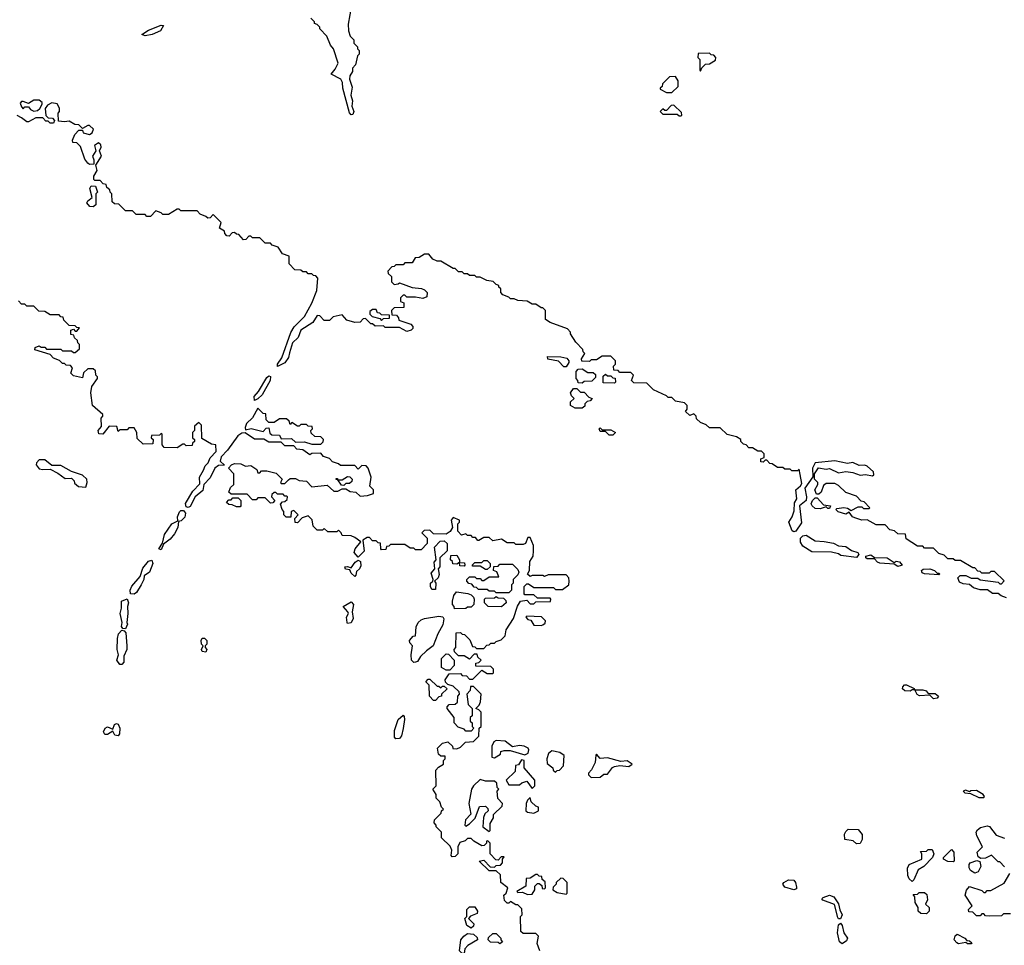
# Model space of a CAD drawing. Extents: x 2737310 to 2869991, y 870230 to 1012730.
# Tile 327 of 479: x 2766865 to 2772360, y 975325 to 980487. Entities that reach past the tile are written whole.
import ezdxf

# ---------------------------------------------------------------- set-up
doc = ezdxf.new("R2010")
doc.units = 0

msp = doc.modelspace()

# ---------------------------------------------------------------- linework, layer by layer
at = {"layer": '0CON02XD'}
for points in [[(2768717.5, 980565), (2768698.3, 980461.7), (2768700, 980425), (2768710, 980395), (2768730, 980375), (2768730, 980355), (2768750, 980335), (2768750, 980325), (2768760, 980315), (2768760, 980295), (2768750, 980285), (2768740, 980235), (2768723, 980217), (2768721.7, 980198.3), (2768707, 980173), (2768706.7, 980155), (2768720.5, 980110.5), (2768713.3, 980065), (2768722.9, 980035), (2768718, 980005), (2768729.2, 979975), (2768725, 979957.5), (2768715, 979956.7)], [(2767565, 980396), (2767546.7, 980405), (2767585, 980427.9), (2767655, 980456.5), (2767668.8, 980455), (2767651.4, 980425), (2767605, 980404.4), (2767565, 980396)], [(2768715, 979956.7), (2768705, 979967.5), (2768668.8, 980105), (2768666.4, 980136.4), (2768657.5, 980155), (2768603, 980183), (2768625, 980210), (2768642.5, 980245), (2768616.7, 980325), (2768600, 980345), (2768580, 980395), (2768540, 980435), (2768540, 980445), (2768525, 980460), (2768510, 980465), (2768510, 980475), (2768490, 980495)], [(2770665, 980200), (2770671.7, 980218.3), (2770691.7, 980238.3), (2770715, 980240), (2770748.3, 980261.7), (2770750, 980275), (2770738.3, 980288.3), (2770725, 980290), (2770715, 980300), (2770651.7, 980298.3), (2770650, 980275), (2770660, 980265), (2770660, 980205), (2770665, 980200)], [(2770505, 980080), (2770540, 980115), (2770540, 980145), (2770525, 980170), (2770491.7, 980168.3), (2770451.7, 980128.3), (2770450, 980115), (2770440, 980105), (2770440, 980100), (2770475, 980080), (2770505, 980080)], [(2771581.7, 978001.7), (2771550.7, 978000.7), (2771515, 978017.5), (2771485, 978012.5), (2771413.9, 978026.1), (2771303.6, 978016.4), (2771290, 977985), (2771291.7, 977938.3), (2771247.5, 977875), (2771256.7, 977825), (2771254, 977806), (2771216.7, 977775), (2771228.8, 977681.2), (2771196, 977634), (2771185, 977630), (2771176.4, 977636.4), (2771157.5, 977685), (2771176.7, 977715), (2771187, 977747), (2771188.3, 977791.7), (2771202.5, 977815), (2771197.5, 977865), (2771223, 977887), (2771229.3, 977900.7), (2771215, 977980), (2771205, 977970), (2771175, 977970), (2771165, 977980), (2771135, 977980), (2771125, 977990), (2771095, 977990), (2771065, 978010), (2771051.7, 978011.7), (2771035, 978030), (2771025, 978030), (2771015, 978020), (2771001.7, 978021.7), (2771001.7, 978038.3), (2771020, 978045), (2771020, 978065), (2771005, 978080), (2770985, 978080), (2770955, 978100), (2770935, 978100), (2770920, 978115), (2770905, 978120), (2770890, 978135), (2770890, 978145), (2770865, 978160), (2770813, 978173), (2770775, 978210), (2770715, 978210), (2770697, 978227), (2770665, 978240), (2770641.7, 978261.7), (2770640, 978275), (2770628.3, 978288.3), (2770605, 978280), (2770581.7, 978301.7), (2770590, 978315), (2770590, 978335), (2770575, 978350), (2770525, 978360), (2770505, 978380), (2770485, 978380), (2770475, 978390), (2770401.7, 978421.7), (2770365, 978460), (2770291.7, 978461.7), (2770280, 978475), (2770290, 978505), (2770275, 978520), (2770215, 978520), (2770205, 978530), (2770181.7, 978531.7), (2770180, 978555), (2770190, 978565), (2770190, 978585), (2770165, 978610), (2770115, 978610), (2770085, 978590), (2770055, 978590), (2770045, 978580), (2770001.7, 978581.7), (2770000, 978595), (2770020, 978625), (2770010, 978635), (2770008.3, 978648.3), (2769968.3, 978688.3), (2769940, 978735), (2769940, 978745), (2769923, 978763), (2769825, 978797.5), (2769800, 978815), (2769800, 978865), (2769785, 978880), (2769775, 978880), (2769745, 978900), (2769725, 978900), (2769697, 978917), (2769645, 978920), (2769625, 978930), (2769605, 978930), (2769595, 978940), (2769561.7, 978951.7), (2769550, 978965), (2769550, 978985), (2769540, 978995), (2769540, 979005), (2769525, 979010), (2769507, 979027), (2769473, 979033), (2769435, 979050), (2769415, 979050), (2769405, 979060), (2769375, 979060), (2769365, 979070), (2769345, 979070), (2769335, 979080), (2769315, 979080), (2769295, 979100), (2769285, 979100), (2769215, 979140), (2769195, 979140), (2769171.7, 979151.7), (2769148.3, 979178.3), (2769125, 979180), (2769095, 979160), (2769071.7, 979158.3), (2769055, 979130), (2769015, 979130), (2769005, 979120), (2768965, 979120), (2768955, 979110), (2768941.7, 979108.3), (2768920, 979085), (2768921.7, 979071.7), (2768940, 979055), (2768940, 979025), (2768955, 979010), (2768977, 979013), (2768985, 979020), (2769055, 978992.5), (2769107, 978987), (2769125, 978980), (2769140, 978965), (2769138.3, 978941.7), (2769115, 978932.5), (2769075, 978940), (2769025, 978940), (2769015, 978950), (2769005, 978950), (2768990, 978935), (2768990, 978915), (2769008.3, 978908.3), (2769008.3, 978881.7), (2768955, 978880), (2768940, 978865), (2768941.7, 978841.7), (2768968.3, 978838.3), (2768980, 978825), (2768981.7, 978811.7), (2769048.3, 978788.3), (2769060, 978775), (2769060, 978765), (2769050, 978755), (2769025, 978747.5), (2768985, 978770), (2768905, 978770), (2768895, 978780), (2768848.3, 978778.3), (2768835, 978790), (2768825, 978790), (2768795, 978820), (2768781.7, 978818.3), (2768765, 978800), (2768735, 978797.5), (2768691.7, 978811.7), (2768665, 978840), (2768615, 978830), (2768595, 978810), (2768565, 978810), (2768540, 978835), (2768525, 978836.7), (2768501.2, 978798.8), (2768435, 978756.2), (2768418.8, 978715), (2768387.5, 978685), (2768371.9, 978628.1), (2768366.4, 978603.6), (2768345, 978573.8), (2768305, 978553.3), (2768304, 978565), (2768329.1, 978600.9), (2768377.9, 978742.1), (2768396.6, 978773.4), (2768455, 978832), (2768495.7, 978905), (2768523, 978977), (2768530, 979045), (2768518.3, 979058.3), (2768505, 979060), (2768495, 979070), (2768475, 979070), (2768465, 979080), (2768445, 979080), (2768435, 979090), (2768401.7, 979091.7), (2768370, 979125), (2768368.3, 979168.3), (2768331.7, 979181.7), (2768308.3, 979218.3), (2768275, 979230), (2768265, 979240), (2768235, 979240), (2768205, 979270), (2768165, 979270), (2768155, 979280), (2768145, 979280), (2768128.3, 979261.7), (2768115, 979260), (2768088.3, 979288.3), (2768075, 979290), (2768065, 979300), (2768051.7, 979298.3), (2768035, 979280), (2768021.7, 979281.7), (2768010, 979295), (2768008.3, 979308.3), (2767980, 979325), (2767990, 979355), (2767945, 979400), (2767928.3, 979381.7), (2767915, 979380), (2767905, 979390), (2767871.7, 979401.7), (2767855, 979420), (2767765, 979420), (2767755, 979430), (2767745, 979430), (2767695, 979400), (2767665, 979400), (2767655, 979410), (2767625, 979420), (2767595, 979390), (2767575, 979390), (2767565, 979400), (2767515, 979400), (2767495, 979420), (2767455, 979420), (2767418.3, 979458.3), (2767395, 979460), (2767381.7, 979471.7), (2767380, 979515), (2767370, 979525), (2767368.3, 979538.3), (2767351.7, 979551.7), (2767348.3, 979568.3), (2767331.7, 979571.7), (2767315, 979590), (2767285, 979590), (2767280, 979595), (2767280, 979615), (2767297.5, 979645), (2767290, 979675), (2767322.5, 979725), (2767310, 979755), (2767320, 979775), (2767318.3, 979788.3), (2767305, 979800), (2767283.3, 979785), (2767290, 979755), (2767272.5, 979725), (2767280, 979705), (2767278.3, 979681.7), (2767255, 979680), (2767245, 979687.5), (2767228.3, 979708.3), (2767205, 979780), (2767185, 979800), (2767161.7, 979801.7), (2767160, 979815), (2767173, 979847), (2767195, 979870), (2767215, 979870), (2767220, 979855), (2767255, 979846.7), (2767270, 979855), (2767277, 979877), (2767255, 979897.5), (2767245, 979897.5), (2767215, 979880), (2767195, 979900), (2767173, 979903), (2767141.7, 979921.7), (2767115, 979917.5), (2767081.7, 979921.7), (2767080, 979965), (2767087.5, 979975), (2767087, 979993), (2767075, 980017.5), (2767045, 980022.5), (2767020.7, 980009.3), (2767008.3, 979991.7), (2767011.7, 979951.7), (2767025, 979940), (2767048.3, 979938.3), (2767060, 979925), (2767055, 979910), (2767035, 979910), (2767025, 979920), (2767011.7, 979921.7), (2766995, 979940), (2766955, 979940), (2766915, 979917.5), (2766905, 979917.5), (2766875, 979940), (2766851.7, 979951.7)], [(2766945, 979977.5), (2766965, 979980), (2766978.3, 979991.7), (2766990, 980015), (2766990, 980025), (2766975, 980037.5), (2766945, 980037.5), (2766915, 980020), (2766885, 980030), (2766875, 980030), (2766868.3, 980021.7), (2766875, 980000), (2766885, 979990), (2766895, 980000), (2766915, 980000), (2766926.4, 979986.4), (2766945, 979977.5)], [(2770555, 979950), (2770560, 979955), (2770558.3, 979968.3), (2770515, 980010), (2770501.7, 980008.3), (2770475, 979980), (2770465, 979980), (2770455, 979990), (2770440, 979975), (2770455, 979960), (2770535, 979960), (2770545, 979950), (2770555, 979950)], [(2767275, 979443.3), (2767257.5, 979445), (2767240, 979465), (2767245, 979477.5), (2767270, 979495), (2767257.5, 979545), (2767265, 979560), (2767288.3, 979558.3), (2767300, 979525), (2767290, 979515), (2767290, 979455), (2767275, 979443.3)], [(2767891.2, 977975), (2767901.2, 977998.8), (2767917.5, 978015), (2767927.5, 978042.5), (2767961.7, 978078.3), (2767960, 978115), (2767935, 978120), (2767881.7, 978151.7), (2767880, 978225), (2767865, 978240), (2767840, 978220), (2767840, 978195), (2767830, 978185), (2767830, 978155), (2767840, 978145), (2767840, 978135), (2767830, 978125), (2767828.3, 978111.7), (2767795, 978110), (2767785, 978120), (2767775, 978120), (2767745, 978100), (2767671.7, 978101.7), (2767660, 978115), (2767660, 978175), (2767655, 978180), (2767645, 978170), (2767601.7, 978168.3), (2767600, 978155), (2767610, 978145), (2767608.3, 978121.7), (2767555, 978120), (2767521.7, 978151.7), (2767520, 978185), (2767505, 978210), (2767475, 978210), (2767465, 978200), (2767425, 978200), (2767415, 978190), (2767408.3, 978218.3), (2767365, 978220), (2767330, 978175), (2767307, 978177), (2767302.5, 978195), (2767321.7, 978218.3), (2767320, 978265), (2767330, 978275), (2767330, 978285), (2767272.5, 978335), (2767262.5, 978405), (2767268.3, 978441.7), (2767300, 978485), (2767300, 978495), (2767290, 978505), (2767288.3, 978528.3), (2767275, 978540), (2767245, 978540), (2767221.7, 978518.3), (2767215, 978490), (2767165, 978500), (2767150, 978515), (2767160, 978545), (2767148.3, 978558.3), (2767125, 978560), (2767115, 978570), (2767105, 978570), (2767087, 978587), (2767055, 978600), (2767035, 978620), (2766950, 978645), (2766951.7, 978658.3), (2766975, 978667.5), (2766985, 978660), (2767005, 978660), (2767015, 978650), (2767095, 978650), (2767105, 978640), (2767155, 978640), (2767165, 978630), (2767175, 978630), (2767198.3, 978651.7), (2767200, 978675), (2767190, 978685), (2767188.3, 978698.3), (2767171.7, 978711.7), (2767168.3, 978728.3), (2767151.7, 978731.7), (2767150, 978755), (2767165, 978760), (2767175, 978750), (2767185, 978750), (2767198.3, 978768.3), (2767185, 978770), (2767175, 978780), (2767141.7, 978781.7), (2767111.7, 978811.7), (2767108.3, 978828.3), (2767095, 978830), (2767085, 978840), (2767035, 978840), (2767005, 978860), (2766971.7, 978861.7), (2766945, 978890), (2766905, 978890), (2766895, 978900), (2766875, 978900), (2766858.3, 978918.3)], [(2768885, 978810), (2768895, 978820), (2768928.3, 978821.7), (2768928.3, 978838.3), (2768885, 978840), (2768875, 978850), (2768861.7, 978851.7), (2768855, 978870), (2768835, 978870), (2768820, 978860), (2768820, 978845), (2768831.7, 978831.7), (2768875, 978820), (2768885, 978810)], [(2769915, 978550), (2769901.7, 978551.7), (2769871.7, 978581.7), (2769813, 978593), (2769811.7, 978608.3), (2769885, 978607.5), (2769918.3, 978598.3), (2769930, 978585), (2769930, 978575), (2769915, 978550)], [(2770005, 978460), (2769981.7, 978461.7), (2769980, 978475), (2769970, 978485), (2769970, 978525), (2769981.7, 978538.3), (2770005, 978540), (2770035, 978520), (2770065, 978520), (2770078.3, 978508.3), (2770078.3, 978491.7), (2770058.3, 978471.7), (2770015, 978470), (2770005, 978460)], [(2768175, 978363.8), (2768174.4, 978385), (2768197.6, 978412.4), (2768245, 978492), (2768255, 978500), (2768265, 978496.7), (2768262.9, 978475), (2768218.8, 978395), (2768195, 978371.9), (2768175, 978363.8)], [(2770185, 978460), (2770121.7, 978461.7), (2770121.7, 978498.3), (2770135, 978510), (2770145, 978500), (2770165, 978500), (2770175, 978490), (2770188.3, 978488.3), (2770190, 978465), (2770185, 978460)], [(2770005, 978320), (2769965, 978320), (2769940, 978335), (2769940, 978355), (2769960, 978375), (2769945, 978390), (2769940, 978405), (2769955, 978430), (2769975, 978430), (2769995, 978410), (2770015, 978410), (2770041.7, 978381.7), (2770060, 978375), (2770048.3, 978361.7), (2770031.7, 978358.3), (2770020, 978345), (2770018.3, 978331.7), (2770005, 978320)], [(2768545, 978120), (2768558.3, 978131.7), (2768560, 978145), (2768545, 978160), (2768511.7, 978161.7), (2768491.7, 978181.7), (2768490, 978195), (2768500, 978205), (2768498.3, 978218.3), (2768475, 978220), (2768465, 978230), (2768435, 978230), (2768425, 978220), (2768415, 978220), (2768385, 978240), (2768375, 978230), (2768368.3, 978248.3), (2768355, 978260), (2768315, 978260), (2768285, 978240), (2768255, 978240), (2768240, 978255), (2768238.3, 978288.3), (2768225, 978290), (2768195, 978320), (2768164.2, 978265.8), (2768131.2, 978235), (2768123.3, 978213.3), (2768125, 978200), (2768156.7, 978206.7), (2768225, 978190), (2768241.7, 978208.3), (2768255, 978210), (2768261.7, 978181.7), (2768272.5, 978172.5), (2768315, 978170), (2768325, 978150), (2768381.7, 978151.7), (2768405, 978130), (2768455, 978132.5), (2768495, 978120), (2768545, 978120)], [(2770175, 978170), (2770155, 978170), (2770135, 978190), (2770105, 978190), (2770100, 978205), (2770105, 978210), (2770115, 978200), (2770165, 978200), (2770190, 978185), (2770175, 978170)], [(2769767.5, 975295), (2769752.5, 975335), (2769760, 975375), (2769745, 975390), (2769675, 975390), (2769661.7, 975401.7), (2769660, 975485), (2769670, 975495), (2769668.3, 975528.3), (2769645, 975550), (2769635, 975550), (2769605, 975570), (2769595, 975560), (2769585, 975560), (2769570, 975575), (2769567.5, 975605), (2769580, 975615), (2769590, 975645), (2769550, 975675), (2769548.3, 975718.3), (2769525, 975740), (2769485, 975740), (2769430, 975795), (2769455, 975800), (2769491.7, 975761.7), (2769515, 975760), (2769525, 975770), (2769548.3, 975771.7), (2769560, 975785), (2769560, 975805), (2769568.3, 975818.3), (2769551.7, 975818.3), (2769535, 975800), (2769521.7, 975801.7), (2769490, 975835), (2769490, 975895), (2769478.3, 975908.3), (2769470, 975905), (2769470, 975895), (2769458.3, 975881.7), (2769445, 975880), (2769400, 975905), (2769385, 975920), (2769365, 975920), (2769351.7, 975908.3), (2769321.7, 975898.3), (2769310, 975875), (2769310, 975835), (2769295, 975820), (2769278.3, 975818.3), (2769272.5, 975825), (2769277.5, 975855), (2769268.3, 975878.3), (2769220, 975925), (2769220, 975955), (2769190, 975985), (2769190, 975995), (2769178.3, 976008.3), (2769180, 976025), (2769218.3, 976061.7), (2769220, 976075), (2769230, 976085), (2769220, 976095), (2769210, 976125), (2769190, 976145), (2769190, 976165), (2769170, 976195), (2769190, 976215), (2769188.3, 976301.7), (2769201.7, 976318.3), (2769230, 976335), (2769230, 976355), (2769240, 976365), (2769240, 976380), (2769215, 976380), (2769201.7, 976391.7), (2769197.5, 976425), (2769225, 976452.5), (2769255, 976460), (2769280, 976435), (2769281.7, 976421.7), (2769305, 976420), (2769325, 976430), (2769353, 976457), (2769398.3, 976461.7), (2769428.3, 976491.7), (2769430, 976535), (2769440, 976545), (2769440, 976625), (2769428.3, 976638.3), (2769410, 976645), (2769430, 976665), (2769437, 976683), (2769440, 976725), (2769398.3, 976768.3), (2769381.7, 976768.3), (2769380, 976745), (2769360, 976725), (2769368.3, 976668.3), (2769390, 976645), (2769390, 976605), (2769380, 976595), (2769380, 976575), (2769390, 976565), (2769390, 976545), (2769400, 976535), (2769385, 976520), (2769355, 976520), (2769345, 976530), (2769311.7, 976541.7), (2769290, 976565), (2769290, 976595), (2769250, 976645), (2769250, 976655), (2769261.7, 976668.3), (2769295, 976670), (2769308.3, 976681.7), (2769310, 976715), (2769320, 976725), (2769318.3, 976738.3), (2769285, 976770), (2769255, 976780), (2769241.7, 976791.7), (2769240, 976805), (2769261.7, 976838.3), (2769325, 976840), (2769335, 976830), (2769358.3, 976828.3), (2769375, 976810), (2769395, 976810), (2769445, 976860), (2769475, 976840), (2769505, 976840), (2769510, 976845), (2769510, 976865), (2769495, 976880), (2769411.7, 976881.7), (2769411.7, 976898.3), (2769428.3, 976901.7), (2769440, 976915), (2769421.7, 976931.7), (2769418.3, 976948.3), (2769401.7, 976948.3), (2769375, 976920), (2769345, 976940), (2769315, 976940), (2769291.7, 976961.7), (2769290, 976975), (2769300, 976985), (2769301.7, 977068.3), (2769325, 977070), (2769335, 977060), (2769348.3, 977058.3), (2769378.3, 977028.3), (2769391.7, 976991.7), (2769405, 976990), (2769415, 976980), (2769455, 976980), (2769471.7, 976998.3), (2769485, 977000), (2769495, 977010), (2769515, 977010), (2769525, 977020), (2769551.7, 977028.3), (2769575, 977050), (2769580, 977085), (2769621.7, 977148.3), (2769643.6, 977216.4), (2769660, 977245), (2769695, 977250), (2769715, 977230), (2769735, 977230), (2769745, 977240), (2769828.3, 977241.7), (2769830, 977255), (2769825, 977260), (2769755, 977260), (2769735, 977280), (2769685, 977280), (2769680, 977285), (2769680, 977325), (2769695, 977340), (2769705, 977340), (2769735, 977320), (2769845, 977320), (2769855, 977310), (2769895, 977310), (2769930, 977335), (2769932.5, 977355), (2769930, 977375), (2769915, 977390), (2769815, 977390), (2769795, 977382.5), (2769785, 977387.5), (2769725, 977387.5), (2769715, 977382.5), (2769700, 977395), (2769710, 977415), (2769712.5, 977465), (2769730, 977495), (2769732.5, 977525), (2769732.5, 977555), (2769715, 977600), (2769701.7, 977598.3), (2769687.5, 977565), (2769675, 977560), (2769635, 977560), (2769625, 977570), (2769585, 977570), (2769555, 977590), (2769505, 977580), (2769485, 977600), (2769455, 977600), (2769428.3, 977581.7), (2769421.7, 977581.7), (2769408.3, 977598.3), (2769395, 977600), (2769385, 977610), (2769365, 977610), (2769355, 977620), (2769331.7, 977611.7), (2769310, 977635), (2769310, 977675), (2769320, 977685), (2769320, 977695), (2769285, 977710), (2769273.3, 977696.7), (2769280, 977655), (2769268.3, 977631.7), (2769245, 977617.5), (2769175, 977620), (2769155, 977640), (2769121.7, 977638.3), (2769110, 977625), (2769140, 977595), (2769140, 977565), (2769105, 977530), (2769075, 977530), (2769065, 977540), (2769045, 977540), (2769015, 977560), (2768935, 977560), (2768925, 977550), (2768911.7, 977548.3), (2768908.3, 977531.7), (2768885, 977530), (2768880, 977535), (2768878.3, 977568.3), (2768865, 977570), (2768855, 977580), (2768835, 977580), (2768818.3, 977598.3), (2768805, 977600), (2768780, 977585), (2768787, 977523), (2768755, 977490), (2768732.5, 977515), (2768737.5, 977535), (2768770, 977575), (2768735, 977600), (2768715, 977607.5), (2768665, 977610), (2768660, 977625), (2768645, 977640), (2768635, 977630), (2768585, 977630), (2768565, 977650), (2768555, 977640), (2768525, 977640), (2768503, 977663), (2768498.3, 977698.3), (2768475, 977720), (2768441.7, 977708.3), (2768415, 977680), (2768403, 977683), (2768400, 977705), (2768420, 977725), (2768395, 977750), (2768380, 977745), (2768378.3, 977711.7), (2768351.7, 977711.7), (2768340, 977725), (2768340, 977745), (2768330, 977755), (2768320, 977785), (2768331.7, 977798.3), (2768345, 977800), (2768358.3, 977811.7), (2768360, 977825), (2768355, 977830), (2768345, 977830), (2768335, 977840), (2768305, 977840), (2768295, 977850), (2768285, 977850), (2768271.7, 977838.3), (2768270, 977825), (2768290, 977805), (2768278.3, 977791.7), (2768265, 977790), (2768235, 977820), (2768195, 977820), (2768185, 977810), (2768165, 977810), (2768135, 977840), (2768045, 977840), (2768031.7, 977851.7), (2768041.7, 977878.3), (2768060, 977895), (2768060, 977955), (2768030, 977985), (2768047.5, 978005), (2768065, 978011.2), (2768099.3, 978009.3), (2768125, 977997.5), (2768155, 978000), (2768188.3, 977978.3), (2768195, 977960), (2768205, 977960), (2768215, 977970), (2768245, 977970), (2768297, 977957), (2768330, 977925), (2768320, 977905), (2768325, 977900), (2768345, 977900), (2768365, 977920), (2768375, 977927.5), (2768405, 977927.5), (2768425, 977917.5), (2768465, 977912.5), (2768495, 977882.5), (2768581.7, 977891.7), (2768618.3, 977858.3), (2768641.7, 977858.3), (2768665, 977870), (2768685, 977870), (2768710, 977855), (2768741.7, 977851.7), (2768765, 977830), (2768805.9, 977834.1), (2768840, 977845), (2768840, 977865), (2768820, 977885), (2768827.5, 977935), (2768810, 977985), (2768798.3, 977998.3), (2768775, 978000), (2768755, 977980), (2768735, 978000), (2768655, 978000), (2768645, 978010), (2768611.7, 978021.7), (2768595, 978040), (2768561.7, 978051.7), (2768545, 978070), (2768495, 978067.5), (2768485, 978060), (2768445, 978087.5), (2768411.7, 978091.7), (2768395, 978110), (2768345, 978110), (2768325, 978130), (2768255, 978130), (2768227.5, 978147.5), (2768175, 978147.5), (2768123, 978183), (2768105, 978181.2), (2768083.4, 978166.6), (2768024.4, 978085.6), (2767990.6, 978049.4), (2767984, 978024), (2768008.3, 978001.7), (2767975, 978000), (2767954.2, 977985.8), (2767928.8, 977931.2), (2767892.5, 977895), (2767887.9, 977862.1), (2767843.9, 977826.1), (2767817.1, 977772.9), (2767805, 977766.2), (2767795, 977770), (2767790.8, 977789.2), (2767832.5, 977857.5), (2767870.7, 977899.3), (2767868, 977935), (2767891.2, 977975)], [(2767235, 977880), (2767242.5, 977905), (2767240, 977925), (2767215, 977947.5), (2767155, 977967.5), (2767095, 978000), (2767045, 978000), (2767005, 978032.5), (2766975, 978032.5), (2766960, 978015), (2766957.5, 978005), (2766975, 977982.5), (2766995, 977977.5), (2767035, 977980), (2767078.3, 977958.3), (2767118.3, 977928.3), (2767155, 977930), (2767170, 977915), (2767171.7, 977901.7), (2767193, 977883), (2767235, 977880)], [(2772373, 977263), (2772343, 977273), (2772325, 977287.5), (2772295, 977287.5), (2772266.4, 977306.4), (2772225, 977307.5), (2772188.3, 977318.3), (2772165, 977337.5), (2772130.7, 977340.7), (2772110.7, 977350.7), (2772100, 977375), (2772113, 977387), (2772145, 977387.5), (2772175, 977372.5), (2772211.7, 977371.7), (2772225, 977362.5), (2772325, 977350), (2772335, 977340), (2772345, 977340), (2772358.3, 977358.3), (2772305, 977410), (2772285, 977410), (2772275, 977400), (2772235, 977400), (2772225, 977410), (2772211.7, 977411.7), (2772195, 977430), (2772185, 977430), (2772115, 977470), (2772085, 977470), (2772075, 977480), (2772045, 977480), (2772025, 977500), (2771995, 977510), (2771965, 977540), (2771915, 977540), (2771905, 977550), (2771875, 977550), (2771811.7, 977591.7), (2771808.3, 977618.3), (2771765, 977620), (2771746.7, 977636.7), (2771721.7, 977641.7), (2771695, 977670), (2771645, 977670), (2771595, 977697.5), (2771565, 977696.7), (2771525, 977708.8), (2771512.5, 977715), (2771495, 977740), (2771475, 977730), (2771433, 977743), (2771420, 977755), (2771425, 977760), (2771465, 977766.2), (2771485, 977763.3), (2771505, 977750), (2771545, 977770), (2771565, 977770), (2771575, 977760), (2771605, 977760), (2771610, 977765), (2771578.3, 977798.3), (2771561.7, 977801.7), (2771535, 977830), (2771475, 977850), (2771435, 977890), (2771415, 977900), (2771365, 977900), (2771351.7, 977888.3), (2771338.3, 977851.7), (2771325, 977840), (2771311.7, 977841.7), (2771302.5, 977865), (2771320, 977895), (2771320, 977905), (2771300, 977925), (2771300, 977955), (2771323, 977987), (2771365, 977980), (2771385, 977983.3), (2771435, 977960), (2771475, 977967.5), (2771515, 977962.5), (2771555, 977947.5), (2771585, 977950), (2771625, 977942.5), (2771631.7, 977948.3), (2771630, 977965), (2771595, 977997.5), (2771581.7, 978001.7)], [(2768675, 977890), (2768661.7, 977891.7), (2768640, 977920), (2768631.7, 977921.7), (2768631.7, 977928.3), (2768638.3, 977928.3), (2768640, 977920), (2768665, 977920), (2768695, 977940), (2768708.3, 977938.3), (2768720, 977925), (2768718.3, 977911.7), (2768705, 977900), (2768685, 977900), (2768675, 977890)], [(2768095, 977770), (2768075, 977770), (2768051.7, 977781.7), (2768033, 977783), (2768020, 977795), (2768031.7, 977808.3), (2768045, 977810), (2768055, 977820), (2768085, 977820), (2768100, 977805), (2768100, 977775), (2768095, 977770)], [(2771331.7, 977758.3), (2771305, 977760), (2771287.5, 977775), (2771283, 977787), (2771290, 977805), (2771305, 977820), (2771315, 977820), (2771351.7, 977781.7), (2771390, 977775), (2771385, 977760), (2771375, 977760), (2771365, 977770), (2771331.7, 977758.3)], [(2767655, 977530), (2767642.5, 977535), (2767662.5, 977567.5), (2767673.3, 977616.7), (2767714.3, 977675.7), (2767748.3, 977691.7), (2767745.8, 977715), (2767756.9, 977743.1), (2767765, 977750), (2767780, 977750), (2767790.8, 977735), (2767786.7, 977713.3), (2767767.3, 977692.7), (2767751.7, 977688.3), (2767748.8, 977655), (2767730, 977620), (2767705, 977590), (2767667.5, 977562.5), (2767655, 977530)], [(2771535, 977487.5), (2771448.3, 977498.3), (2771435, 977507.5), (2771395, 977517.5), (2771285, 977520), (2771235, 977550), (2771223, 977573), (2771222.5, 977595), (2771235, 977607.5), (2771255, 977612.5), (2771305, 977580), (2771355, 977577.5), (2771407, 977567), (2771435, 977552.5), (2771475, 977548.8), (2771506.4, 977526.4), (2771542.5, 977515), (2771547.5, 977505), (2771535, 977487.5)], [(2769185, 977310), (2769165, 977310), (2769157.5, 977325), (2769157.5, 977345), (2769170, 977355), (2769172.5, 977365), (2769160.7, 977399.3), (2769182.5, 977425), (2769178.3, 977461.7), (2769190, 977475), (2769180, 977545), (2769211.7, 977578.3), (2769235, 977580), (2769250, 977565), (2769250, 977525), (2769210, 977485), (2769210, 977435), (2769200, 977425), (2769206.7, 977393.3), (2769200, 977375), (2769180, 977355), (2769187.5, 977345), (2769185, 977310)], [(2769345, 977440), (2769321.7, 977441.7), (2769320, 977460), (2769305, 977450), (2769281.7, 977451.7), (2769280, 977465), (2769270, 977475), (2769271.7, 977498.3), (2769305, 977500), (2769320, 977475), (2769320, 977460), (2769348.3, 977458.3), (2769350, 977445), (2769345, 977440)], [(2771765, 977436.7), (2771745, 977450), (2771666.2, 977456.2), (2771651.7, 977461.7), (2771635, 977480), (2771595, 977480), (2771587.5, 977485), (2771587.5, 977495), (2771615, 977503.3), (2771635, 977487.5), (2771706.1, 977486.1), (2771745, 977460), (2771757, 977467), (2771775, 977462.5), (2771790, 977445), (2771785, 977442.5), (2771765, 977436.7)], [(2767505, 977284), (2767483.3, 977285), (2767482, 977305), (2767491.7, 977328.3), (2767538.3, 977381.7), (2767552.2, 977427.8), (2767585, 977466.7), (2767602.5, 977472.5), (2767608, 977455), (2767589.2, 977405), (2767560, 977385), (2767558, 977365), (2767544, 977335), (2767518, 977292), (2767505, 977284)], [(2768735, 977382.5), (2768715, 977400), (2768708.3, 977418.3), (2768683, 977423), (2768680, 977435), (2768695, 977437.5), (2768715, 977430), (2768738.3, 977461.7), (2768755, 977472.5), (2768767.5, 977465), (2768769.3, 977440.7), (2768762.5, 977425), (2768745, 977410), (2768741.7, 977388.3), (2768735, 977382.5)], [(2769595, 977290), (2769525, 977290), (2769515, 977300), (2769485, 977300), (2769475, 977310), (2769425, 977310), (2769415, 977320), (2769401.7, 977321.7), (2769388.3, 977338.3), (2769371.7, 977341.7), (2769360, 977355), (2769360, 977365), (2769375, 977380), (2769405, 977380), (2769415, 977370), (2769435, 977370), (2769445, 977360), (2769455, 977360), (2769485, 977380), (2769540, 977380), (2769528.3, 977408.3), (2769510, 977415), (2769511.7, 977438.3), (2769535, 977440), (2769545, 977450), (2769615, 977450), (2769645, 977420), (2769650, 977405), (2769645, 977390), (2769620, 977365), (2769620, 977345), (2769610, 977335), (2769610, 977305), (2769595, 977290)], [(2769475, 977420), (2769465, 977420), (2769435, 977440), (2769395, 977440), (2769390, 977445), (2769405, 977460), (2769445, 977460), (2769455, 977470), (2769475, 977470), (2769490, 977455), (2769490, 977435), (2769475, 977420)], [(2771995, 977390), (2771915, 977396.2), (2771902.3, 977402.3), (2771897.5, 977415), (2771906.7, 977423.3), (2771945, 977423.8), (2771970, 977415), (2771985, 977400), (2771995, 977400), (2772000, 977395), (2771995, 977390)], [(2769291.7, 977201.7), (2769290, 977215), (2769280, 977225), (2769280, 977245), (2769287.5, 977275), (2769303, 977297), (2769367, 977287), (2769385, 977280), (2769397, 977267), (2769402.5, 977255), (2769400, 977225), (2769385, 977210), (2769365, 977210), (2769355, 977202.5), (2769291.7, 977201.7)], [(2769555, 977213.3), (2769480, 977215), (2769460, 977235), (2769460, 977255), (2769465, 977260), (2769515, 977262.5), (2769525, 977270), (2769535, 977262.5), (2769565, 977260), (2769578.3, 977248.3), (2769580, 977235), (2769555, 977213.3)], [(2767455, 977090), (2767441.7, 977091.7), (2767433.6, 977103.6), (2767436.7, 977125), (2767426.2, 977175), (2767433.8, 977205), (2767433.8, 977245), (2767465, 977257.5), (2767472, 977235), (2767466.2, 977215), (2767468.8, 977175), (2767462.5, 977125), (2767466.7, 977115), (2767455, 977090)], [(2768695, 977120), (2768692.5, 977125), (2768690, 977155), (2768700, 977175), (2768697.5, 977185), (2768670, 977215), (2768715, 977240), (2768727.5, 977225), (2768720, 977185), (2768727, 977147), (2768715, 977122.5), (2768695, 977120)], [(2769065, 976902.5), (2769052.5, 976915), (2769050, 976945), (2769057.5, 976995), (2769041.7, 977011.7), (2769040, 977025), (2769061.7, 977048.3), (2769075, 977050), (2769078.3, 977101.7), (2769090, 977125), (2769105, 977140), (2769125, 977147.5), (2769205, 977160), (2769227, 977157), (2769232.5, 977145), (2769227, 977113), (2769198.3, 977061.7), (2769172.5, 976995), (2769135, 976967.5), (2769102.5, 976935), (2769085, 976907.5), (2769075, 976903.3), (2769065, 976902.5)], [(2769775, 977107.5), (2769785, 977112.5), (2769798.3, 977121.7), (2769800, 977135), (2769777, 977157), (2769695, 977160), (2769690, 977155), (2769701.7, 977141.7), (2769718.3, 977138.3), (2769735, 977110), (2769775, 977107.5)], [(2767435, 976890), (2767425, 976890), (2767408, 976915), (2767416.7, 976945), (2767410, 976975), (2767412, 977035), (2767417.5, 977062.5), (2767435, 977082.5), (2767448.3, 977078.3), (2767457, 977067), (2767463.8, 976995), (2767463.3, 976975), (2767447, 976937), (2767446, 976904), (2767435, 976890)], [(2767905, 976960), (2767883, 976963), (2767880, 976975), (2767890, 976995), (2767880, 977005), (2767877.5, 977025), (2767883, 977037), (2767897, 977037), (2767910, 977025), (2767910, 977005), (2767900, 976995), (2767900, 976985), (2767910, 976975), (2767905, 976960)], [(2769265, 976860), (2769245, 976860), (2769220, 976875), (2769220, 976925), (2769245, 976950), (2769258.3, 976948.3), (2769290, 976915), (2769290, 976885), (2769265, 976860)], [(2769185, 976690), (2769175, 976690), (2769152.5, 976715), (2769150, 976775), (2769132.5, 976795), (2769145, 976810), (2769155, 976810), (2769195, 976770), (2769205, 976770), (2769215, 976760), (2769225, 976770), (2769235, 976770), (2769250, 976755), (2769220, 976725), (2769220, 976715), (2769205, 976710), (2769185, 976690)], [(2771965, 976700), (2771945, 976720), (2771886.7, 976716.7), (2771873.6, 976723.6), (2771860, 976750), (2771845, 976750), (2771835, 976742.5), (2771805, 976743.3), (2771792.5, 976755), (2771793, 976767), (2771803, 976777), (2771815, 976777.5), (2771857, 976757), (2771860, 976750), (2771905, 976750), (2771923.6, 976743.6), (2771935, 976730), (2771975, 976730), (2771992.5, 976715), (2771985, 976702.5), (2771965, 976700)], [(2768965, 976476.7), (2768956.7, 976485), (2768956.4, 976523.6), (2768977.5, 976585), (2769005, 976607.5), (2769011.7, 976601.7), (2769013.3, 976585), (2769005.9, 976534.1), (2768996, 976494), (2768985, 976477.5), (2768965, 976476.7)], [(2767415, 976493.3), (2767397, 976497), (2767385, 976520), (2767355, 976500), (2767341.2, 976501.2), (2767333.3, 976515), (2767343.3, 976535), (2767355, 976543.3), (2767385, 976530), (2767393.9, 976556.1), (2767405, 976562.5), (2767415, 976557.5), (2767423.8, 976535), (2767423.3, 976505), (2767415, 976493.3)], [(2769515, 976370), (2769548.3, 976391.7), (2769550, 976405), (2769568.3, 976411.7), (2769601.7, 976411.7), (2769685, 976387.5), (2769703, 976397), (2769706.2, 976415), (2769702.5, 976425), (2769680, 976435), (2769655, 976438.8), (2769615, 976432.5), (2769575, 976462.5), (2769525, 976467.5), (2769510.7, 976459.3), (2769500, 976435), (2769500, 976375), (2769515, 976370)], [(2769855, 976290), (2769865, 976300), (2769878.3, 976301.7), (2769900, 976325), (2769903, 976383), (2769879.5, 976399.5), (2769835, 976408.8), (2769816.1, 976393.9), (2769806.7, 976365), (2769808.3, 976338.3), (2769840, 976315), (2769841.7, 976301.7), (2769855, 976290)], [(2770055, 976260), (2770105, 976262.5), (2770125, 976280), (2770145, 976280), (2770173.6, 976316.4), (2770185, 976322.5), (2770215, 976327.5), (2770265, 976322.5), (2770282.5, 976335), (2770255, 976353.3), (2770219.3, 976349.3), (2770145, 976371.2), (2770105, 976367.5), (2770085, 976390), (2770080, 976385), (2770077.5, 976345), (2770057, 976303), (2770040, 976285), (2770040, 976275), (2770055, 976260)], [(2769725, 976200), (2769740, 976215), (2769740, 976245), (2769680, 976315), (2769680, 976355), (2769665, 976360), (2769648.3, 976331.7), (2769631.7, 976328.3), (2769630, 976295), (2769580, 976245), (2769595, 976220), (2769655, 976220), (2769668.3, 976231.7), (2769695, 976240), (2769725, 976200)], [(2769485, 975960), (2769490, 975965), (2769490, 976005), (2769510, 976035), (2769510, 976055), (2769558.3, 976101.7), (2769560, 976115), (2769533, 976143), (2769530, 976185), (2769540, 976195), (2769530, 976205), (2769528.3, 976228.3), (2769515, 976240), (2769465, 976240), (2769435, 976250), (2769397.5, 976215), (2769386.7, 976195), (2769371.2, 976115), (2769383, 976057), (2769352.5, 976025), (2769350, 975995), (2769355, 975990), (2769375, 976002.5), (2769406.4, 976033.6), (2769431.7, 976098.3), (2769465, 976100), (2769478.3, 976088.3), (2769480, 976075), (2769461.7, 976058.3), (2769453, 976037), (2769450, 975985), (2769485, 975960)], [(2772218.3, 976148.3), (2772245, 976150), (2772250, 976155), (2772242.5, 976165), (2772205, 976188), (2772173.9, 976186.1), (2772165, 976180), (2772145, 976190), (2772130, 976185), (2772140, 976175), (2772171.7, 976171.7), (2772218.3, 976148.3)], [(2769735, 976062.5), (2769760, 976075), (2769760, 976095), (2769745, 976100), (2769720, 976125), (2769715, 976150), (2769700, 976135), (2769692.5, 976115), (2769690, 976075), (2769698.3, 976068.3), (2769735, 976062.5)], [(2771535, 975890), (2771517, 975907), (2771470, 975915), (2771467.5, 975945), (2771475, 975960), (2771488.3, 975971.7), (2771545, 975970), (2771567, 975943), (2771567.5, 975915), (2771555, 975892.5), (2771535, 975890)], [(2772361.7, 975761.7), (2772335, 975790), (2772325, 975790), (2772288.3, 975828.3), (2772255, 975810), (2772228.3, 975808.3), (2772215, 975817.5), (2772208, 975845), (2772237.5, 975875), (2772206.7, 975935), (2772203.3, 975955), (2772210.5, 975969.5), (2772228, 975982), (2772265, 975991.2), (2772278, 975988), (2772315, 975940), (2772361.7, 975921.7)], [(2771845, 975680), (2771830, 975695), (2771822.5, 975715), (2771820, 975755), (2771830, 975775), (2771900, 975805), (2771900, 975835), (2771891.7, 975848.3), (2771925, 975850), (2771935, 975860), (2771958.3, 975858.3), (2771967.5, 975835), (2771960, 975815), (2771910, 975765), (2771880, 975745), (2771855, 975690), (2771845, 975680)], [(2772075, 975790), (2772045, 975792.5), (2772020, 975805), (2772020, 975815), (2772065, 975860), (2772077.5, 975845), (2772080, 975795), (2772075, 975790)], [(2772195, 975728), (2772172.1, 975742.1), (2772163.9, 975756.1), (2772163.8, 975775), (2772170, 975785), (2772207, 975797), (2772223, 975793), (2772228.8, 975765), (2772215, 975733.8), (2772195, 975728)], [(2769698.3, 975608.3), (2769725, 975610), (2769740, 975635), (2769740, 975655), (2769755, 975670), (2769765, 975670), (2769778.3, 975658.3), (2769781.7, 975641.7), (2769795, 975640), (2769800, 975645), (2769798.3, 975678.3), (2769781.7, 975691.7), (2769778.3, 975708.3), (2769765, 975710), (2769755, 975720), (2769745, 975720), (2769715, 975700), (2769691.7, 975698.3), (2769690, 975655), (2769640, 975625), (2769645, 975620), (2769671.7, 975621.7), (2769698.3, 975608.3)], [(2769915, 975610), (2769920, 975615), (2769920, 975675), (2769898.3, 975698.3), (2769885, 975700), (2769860, 975675), (2769860, 975665), (2769841.7, 975648.3), (2769840, 975635), (2769865, 975620), (2769915, 975610)], [(2771185, 975634.2), (2771135, 975650), (2771123.3, 975665), (2771128.8, 975675), (2771155, 975690), (2771185, 975688.8), (2771195.6, 975675.6), (2771201.2, 975648.8), (2771199.5, 975640.5), (2771185, 975634.2)], [(2772395, 975500), (2772355, 975500), (2772345, 975490), (2772275, 975487.5), (2772255, 975490), (2772245, 975500), (2772235, 975500), (2772225, 975490), (2772205, 975490), (2772185, 975510), (2772161.7, 975511.7), (2772160, 975525), (2772180, 975545), (2772141.2, 975605), (2772148.3, 975631.7), (2772165, 975652.5), (2772235, 975630), (2772245, 975620), (2772255, 975620), (2772265, 975630), (2772285, 975630), (2772358.3, 975671.7), (2772390, 975725)], [(2771925, 975500), (2771895, 975502.5), (2771880, 975515), (2771880, 975535), (2771863, 975563), (2771860, 975595), (2771851.7, 975608.3), (2771875, 975610), (2771885, 975620), (2771915, 975620), (2771928.3, 975608.3), (2771931.7, 975578.3), (2771920, 975555), (2771940, 975535), (2771940, 975515), (2771925, 975500)], [(2771435, 975472.5), (2771430.5, 975480.5), (2771412.3, 975552.3), (2771346.7, 975576.7), (2771342.5, 975585), (2771348.8, 975591.2), (2771385, 975604.2), (2771408.8, 975595), (2771435.6, 975555.6), (2771442, 975522), (2771455.7, 975495.7), (2771445, 975473.3), (2771435, 975472.5)], [(2769385, 975420), (2769360, 975435), (2769350, 975475), (2769360, 975485), (2769360, 975525), (2769375, 975540), (2769405, 975540), (2769420, 975515), (2769418.3, 975501.7), (2769381.7, 975488.3), (2769370, 975475), (2769400, 975445), (2769398.3, 975431.7), (2769385, 975420)], [(2771455, 975333.3), (2771440, 975345), (2771430, 975395), (2771435, 975440), (2771445, 975447.5), (2771455.8, 975435), (2771464, 975395), (2771484.2, 975365), (2771479.5, 975350.5), (2771455, 975333.3)], [(2769345, 975280), (2769335, 975280), (2769320, 975295), (2769327.5, 975355), (2769343.6, 975376.4), (2769365, 975390), (2769397, 975387), (2769418.3, 975368.3), (2769420, 975355), (2769367, 975323), (2769350, 975305), (2769345, 975280)], [(2769545, 975332.5), (2769535, 975340), (2769493, 975343), (2769480, 975355), (2769481.7, 975368.3), (2769505, 975390), (2769525, 975390), (2769550, 975365), (2769550, 975355), (2769560, 975345), (2769545, 975332.5)], [(2772175, 975332.5), (2772155, 975333.3), (2772145, 975340), (2772105, 975334), (2772095, 975338), (2772080.8, 975355), (2772085, 975377.5), (2772097, 975387), (2772140, 975365), (2772151.7, 975351.7), (2772165, 975350), (2772178.3, 975338.3), (2772175, 975332.5)]]:
    msp.add_lwpolyline(points, dxfattribs=at)

doc.saveas('drawing.dxf')
